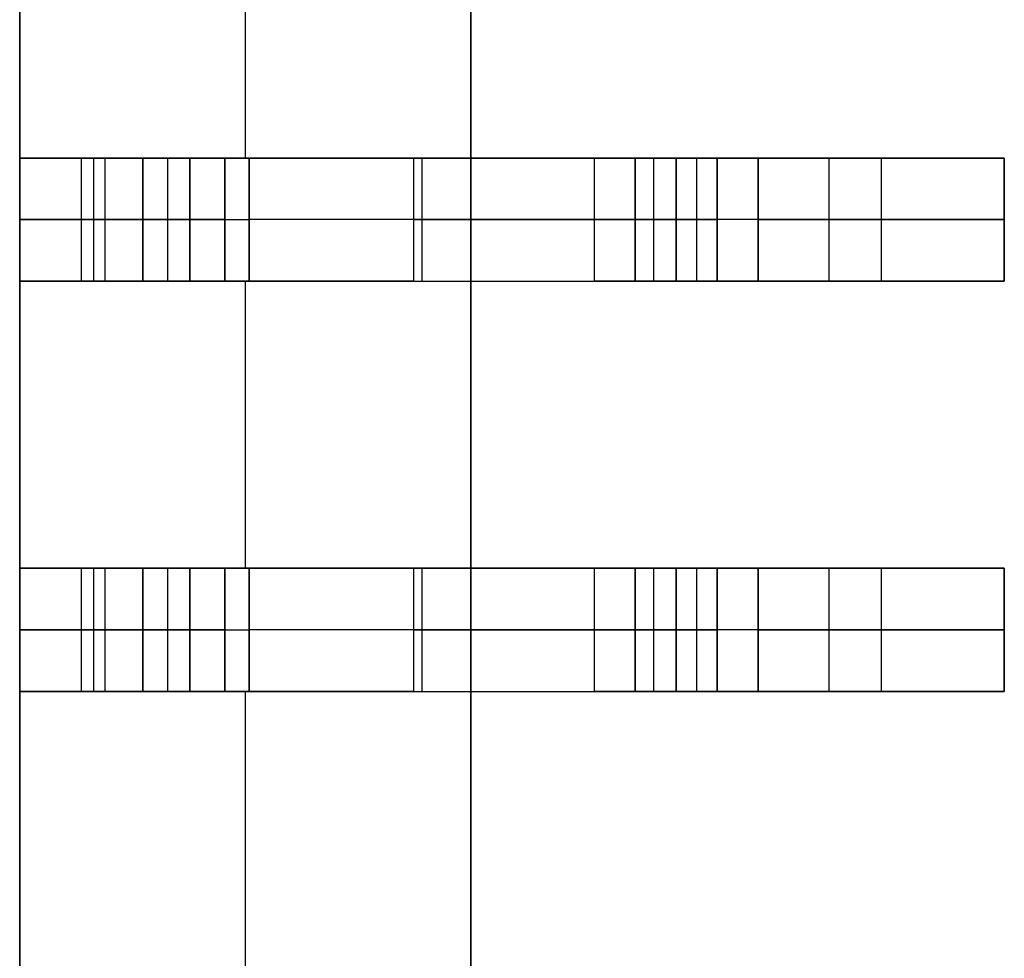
# Model space of a CAD drawing. Extents: x -64 to 57, y 4 to 161.
# Tile 288 of 342: x 12.72 to 13.92, y 147.19 to 148.34. Entities that reach past the tile are written whole.
import ezdxf

# ---------------------------------------------------------------- set-up
doc = ezdxf.new("R2010")
doc.units = 0
doc.layers.add('DEFAULT', color=7, linetype='CONTINUOUS')

msp = doc.modelspace()

# ---------------------------------------------------------------- linework, layer by layer
at = {"layer": 'DEFAULT', "color": 254}
for p, q in [((13.271, 128.8919, 41.6166), (13.271, 150.7919, 41.6166)), ((13.271, 128.8919, 41.6166), (13.271, 150.7919, 41.6166)), ((13.271, 129.9569, 41.1166), (13.271, 149.7269, 41.1166)), ((13.271, 149.7269, 41.1166), (13.271, 129.9569, 41.1166)), ((12.721, 149.5169, 37.6366), (12.721, 130.1669, 37.6366)), ((12.721, 149.5169, 39.3766), (12.721, 130.1669, 39.3766)), ((12.721, 130.1669, 37.6366), (12.721, 149.5169, 37.6366)), ((12.721, 148.1669, 41.1166), (12.721, 148.5169, 41.1166)), ((12.721, 148.5169, 41.1166), (12.721, 148.1669, 41.1166)), ((12.996, 148.5169, 41.1166), (12.996, 148.1669, 41.1166)), ((12.721, 148.1669, 40.7397), (12.721, 148.0169, 40.7397)), ((12.721, 148.1669, 38.0166), (12.721, 148.0169, 38.0166)), ((12.9284, 148.1669, 38.0166), (12.721, 148.1669, 38.0166)), ((12.721, 148.0169, 38.5166), (12.721, 148.1669, 38.5166)), ((12.721, 148.1669, 38.5166), (12.871, 148.1669, 38.5166)), ((12.721, 148.0169, 39.3866), (12.721, 148.1669, 39.3866)), ((12.721, 148.1669, 39.3866), (12.901, 148.1669, 39.3866)), ((12.721, 148.1669, 38.5166), (12.721, 148.1669, 38.0166)), ((12.871, 148.1669, 38.5166), (12.721, 148.1669, 38.5166)), ((12.721, 148.1669, 39.3866), (12.901, 148.1669, 39.3866)), ((12.721, 148.1669, 40.0666), (12.721, 148.1669, 39.3866)), ((12.721, 148.1669, 41.1166), (12.721, 148.1669, 40.7397)), ((13.201, 148.1669, 41.1166), (12.721, 148.1669, 41.1166)), ((12.721, 148.1669, 38.0166), (12.9284, 148.1669, 38.0166)), ((12.721, 148.0169, 40.0666), (12.721, 148.1669, 40.0666)), ((12.721, 148.1669, 39.3866), (12.721, 148.1669, 40.0666)), ((12.721, 148.0169, 39.3866), (12.721, 148.1669, 39.3866)), ((12.721, 148.1669, 40.0666), (12.721, 148.0169, 40.0666)), ((12.721, 148.1669, 38.0166), (12.721, 148.1669, 38.5166)), ((12.721, 148.0169, 38.0166), (12.721, 148.1669, 38.0166)), ((12.721, 148.1669, 38.5166), (12.721, 148.0169, 38.5166)), ((12.721, 148.1669, 40.7397), (12.721, 148.1669, 41.1166)), ((12.721, 148.0169, 40.7397), (12.721, 148.1669, 40.7397)), ((12.721, 148.1669, 41.1166), (13.201, 148.1669, 41.1166)), ((12.796, 148.1669, 38.5166), (12.796, 148.0169, 38.5166)), ((12.811, 148.1669, 39.3866), (12.811, 148.0169, 39.3866)), ((12.8247, 148.1669, 38.0166), (12.8247, 148.0169, 38.0166)), ((12.871, 148.0169, 38.5166), (12.871, 148.1669, 38.5166)), ((12.871, 148.1669, 38.5166), (12.871, 148.0169, 38.5166)), ((12.901, 148.1669, 39.3866), (12.901, 148.0169, 39.3866)), ((12.901, 148.1669, 39.3866), (12.901, 148.0169, 39.3866)), ((12.9284, 148.1669, 38.0166), (12.9284, 148.0169, 38.0166)), ((12.9284, 148.0169, 38.0166), (12.9284, 148.1669, 38.0166)), ((12.9284, 148.1669, 38.0166), (13.0005, 148.1669, 37.9858)), ((12.971, 148.0169, 39.3166), (12.971, 148.1669, 39.3166)), ((12.971, 148.0169, 39.3166), (12.971, 148.1669, 39.3166)), ((12.971, 148.1669, 39.3166), (12.971, 148.1669, 38.6166)), ((12.971, 148.1669, 38.6166), (12.971, 148.0169, 38.6166)), ((12.971, 148.1669, 38.9666), (12.971, 148.0169, 38.9666)), ((12.971, 148.1669, 38.6166), (12.971, 148.0169, 38.6166)), ((12.971, 148.0169, 40.3166), (12.971, 148.1669, 40.3166)), ((12.971, 148.1669, 40.3366), (12.971, 148.0169, 40.3366)), ((12.971, 148.1669, 40.3166), (12.971, 148.1669, 40.3366)), ((12.971, 148.0169, 40.3266), (12.971, 148.1669, 40.3266)), ((12.971, 148.0169, 40.3366), (12.971, 148.1669, 40.3366)), ((12.971, 148.1669, 39.3166), (12.971, 148.1669, 38.6166)), ((12.971, 148.1669, 40.3366), (12.971, 148.1669, 40.3166)), ((12.971, 148.1669, 39.3166), (13.471, 148.1669, 39.3166)), ((12.971, 148.1669, 40.3166), (12.971, 148.0169, 40.3166)), ((13.0005, 148.0169, 37.9858), (13.0005, 148.1669, 37.9858)), ((13.0005, 148.1669, 37.9858), (13.0005, 148.0169, 37.9858)), ((13.4215, 148.1669, 37.5473), (13.0005, 148.1669, 37.9858)), ((13.0005, 148.1669, 37.9858), (13.4215, 148.1669, 37.5473)), ((13.201, 148.1669, 41.1166), (13.201, 148.0169, 41.1166)), ((13.201, 148.1669, 41.1166), (13.201, 148.0169, 41.1166)), ((13.211, 148.1669, 37.7666), (13.211, 148.0169, 37.7666)), ((13.321, 148.1669, 37.652), (13.321, 148.1669, 41.0057)), ((13.4215, 148.0169, 37.5473), (13.4215, 148.1669, 37.5473)), ((13.4215, 148.0169, 37.5473), (13.4215, 148.1669, 37.5473)), ((13.4215, 148.1669, 37.5473), (13.4936, 148.1669, 37.5166)), ((13.471, 148.0169, 39.2966), (13.471, 148.1669, 39.2966)), ((13.471, 148.1669, 39.2966), (13.471, 148.0169, 39.2966)), ((13.471, 148.1669, 39.3966), (13.471, 148.1669, 39.2966)), ((13.471, 148.0169, 39.3966), (13.471, 148.1669, 39.3966)), ((13.471, 148.1669, 39.3466), (13.471, 148.0169, 39.3466)), ((13.471, 148.1669, 39.3966), (13.471, 148.0169, 39.3966)), ((13.471, 148.0169, 39.8466), (13.471, 148.1669, 39.8466)), ((13.471, 148.1669, 39.8466), (13.471, 148.0169, 39.8466)), ((13.471, 148.1669, 39.9466), (13.471, 148.1669, 39.8466)), ((13.471, 148.0169, 39.9466), (13.471, 148.1669, 39.9466)), ((13.471, 148.1669, 39.8966), (13.471, 148.0169, 39.8966)), ((13.471, 148.1669, 39.9466), (13.471, 148.0169, 39.9466)), ((13.471, 148.1669, 39.8466), (13.471, 148.1669, 39.9466)), ((13.471, 148.1669, 39.2966), (13.471, 148.1669, 39.3966)), ((13.4936, 148.1669, 37.5166), (13.4936, 148.0169, 37.5166)), ((13.4936, 148.1669, 37.5166), (13.4936, 148.0169, 37.5166)), ((13.921, 148.1669, 37.5166), (13.4936, 148.1669, 37.5166)), ((13.4936, 148.1669, 37.5166), (13.921, 148.1669, 37.5166)), ((13.521, 148.0169, 39.2466), (13.521, 148.1669, 39.2466)), ((13.521, 148.1669, 39.2466), (13.571, 148.1669, 39.2466)), ((13.521, 148.1669, 39.2466), (13.521, 148.0169, 39.2466)), ((13.521, 148.0169, 39.4466), (13.521, 148.1669, 39.4466)), ((13.521, 148.1669, 39.4466), (13.521, 148.0169, 39.4466)), ((13.521, 148.1669, 39.7966), (13.521, 148.1669, 39.4466)), ((13.521, 148.0169, 39.7966), (13.521, 148.1669, 39.7966)), ((13.521, 148.1669, 39.6216), (13.521, 148.0169, 39.6216)), ((13.521, 148.1669, 39.7966), (13.521, 148.0169, 39.7966)), ((13.521, 148.0169, 39.9966), (13.521, 148.1669, 39.9966)), ((13.521, 148.1669, 39.9966), (13.521, 148.0169, 39.9966)), ((13.571, 148.1669, 39.9966), (13.521, 148.1669, 39.9966)), ((13.521, 148.0169, 40.3466), (13.521, 148.1669, 40.3466)), ((13.521, 148.1669, 40.3466), (13.521, 148.0169, 40.3466)), ((13.521, 148.1669, 40.4766), (13.521, 148.1669, 40.3466)), ((13.521, 148.0169, 40.4766), (13.521, 148.1669, 40.4766)), ((13.521, 148.1669, 40.4116), (13.521, 148.0169, 40.4116)), ((13.521, 148.1669, 40.3466), (13.521, 148.1669, 40.4766)), ((13.521, 148.1669, 39.9966), (13.571, 148.1669, 39.9966)), ((13.521, 148.1669, 39.4466), (13.521, 148.1669, 39.7966)), ((13.571, 148.1669, 39.2466), (13.521, 148.1669, 39.2466)), ((13.521, 148.0169, 40.4766), (13.521, 148.1669, 40.4766)), ((13.546, 148.1669, 39.2466), (13.546, 148.0169, 39.2466)), ((13.546, 148.1669, 39.9966), (13.546, 148.0169, 39.9966)), ((13.571, 148.0169, 37.8666), (13.571, 148.1669, 37.8666)), ((13.571, 148.1669, 37.8666), (13.571, 148.0169, 37.8666)), ((13.571, 148.1669, 39.2466), (13.571, 148.1669, 37.8666)), ((13.571, 148.0169, 39.2466), (13.571, 148.1669, 39.2466)), ((13.571, 148.1669, 38.5566), (13.571, 148.0169, 38.5566)), ((13.571, 148.1669, 39.2466), (13.571, 148.0169, 39.2466)), ((13.571, 148.0169, 39.9966), (13.571, 148.1669, 39.9966)), ((13.571, 148.0169, 40.2966), (13.571, 148.1669, 40.2966)), ((13.571, 148.1669, 39.9966), (13.571, 148.0169, 39.9966)), ((13.571, 148.1669, 40.2966), (13.571, 148.1669, 39.9966)), ((13.571, 148.1669, 40.1466), (13.571, 148.0169, 40.1466)), ((13.571, 148.1669, 40.2966), (13.571, 148.0169, 40.2966)), ((13.571, 148.1669, 39.9966), (13.571, 148.1669, 40.2966)), ((13.571, 148.1669, 37.8666), (13.571, 148.1669, 39.2466)), ((13.621, 148.0169, 37.8166), (13.621, 148.1669, 37.8166)), ((13.621, 148.1669, 37.8166), (13.921, 148.1669, 37.8166)), ((13.621, 148.1669, 37.8166), (13.621, 148.0169, 37.8166)), ((13.921, 148.1669, 37.8166), (13.621, 148.1669, 37.8166)), ((13.7073, 148.1669, 37.5166), (13.7073, 148.0169, 37.5166)), ((13.771, 148.1669, 37.8166), (13.771, 148.0169, 37.8166)), ((13.921, 148.0169, 37.5166), (13.921, 148.1669, 37.5166)), ((13.921, 148.0169, 37.8166), (13.921, 148.1669, 37.8166)), ((13.921, 148.1669, 37.5166), (13.921, 148.0169, 37.5166)), ((13.921, 148.1669, 37.8166), (13.921, 148.1669, 37.5166)), ((13.921, 148.1669, 37.6666), (13.921, 148.0169, 37.6666)), ((13.921, 148.1669, 37.8166), (13.921, 148.0169, 37.8166)), ((13.921, 148.1669, 37.5166), (13.921, 148.1669, 37.8166)), ((12.9284, 148.0919, 38.0166), (12.721, 148.0919, 38.0166)), ((12.721, 148.0919, 38.5166), (12.871, 148.0919, 38.5166)), ((12.721, 148.0919, 39.3866), (12.901, 148.0919, 39.3866)), ((12.971, 148.0919, 39.3166), (12.971, 148.0919, 38.6166)), ((12.971, 148.0919, 40.3166), (12.971, 148.0919, 40.3366)), ((13.4215, 148.0919, 37.5473), (13.0005, 148.0919, 37.9858)), ((13.471, 148.0919, 39.2966), (13.471, 148.0919, 39.3966)), ((13.471, 148.0919, 39.8466), (13.471, 148.0919, 39.9466)), ((13.921, 148.0919, 37.5166), (13.4936, 148.0919, 37.5166)), ((13.521, 148.0919, 39.2466), (13.571, 148.0919, 39.2466)), ((13.521, 148.0919, 39.7966), (13.521, 148.0919, 39.4466)), ((13.571, 148.0919, 39.9966), (13.521, 148.0919, 39.9966)), ((13.521, 148.0919, 40.4766), (13.521, 148.0919, 40.3466)), ((13.571, 148.0919, 39.2466), (13.571, 148.0919, 37.8666)), ((13.571, 148.0919, 39.9966), (13.571, 148.0919, 40.2966)), ((13.621, 148.0919, 37.8166), (13.921, 148.0919, 37.8166)), ((13.921, 148.0919, 37.5166), (13.921, 148.0919, 37.8166)), ((12.871, 148.0169, 38.5166), (12.721, 148.0169, 38.5166)), ((12.721, 148.0169, 38.5166), (12.721, 148.0169, 38.0166)), ((12.721, 148.0169, 38.0166), (12.9284, 148.0169, 38.0166)), ((13.201, 148.0169, 41.1166), (12.721, 148.0169, 41.1166)), ((12.721, 148.0169, 41.1166), (12.721, 148.0169, 40.7397)), ((12.721, 148.0169, 40.0666), (12.721, 148.0169, 39.3866)), ((12.721, 148.0169, 39.3866), (12.901, 148.0169, 39.3866)), ((12.721, 148.0169, 38.0166), (12.9284, 148.0169, 38.0166)), ((12.871, 148.0169, 38.5166), (12.721, 148.0169, 38.5166)), ((12.901, 148.0169, 39.3866), (12.721, 148.0169, 39.3866)), ((12.721, 148.0169, 40.0666), (12.721, 148.0169, 39.3866)), ((12.721, 148.0169, 38.5166), (12.721, 148.0169, 38.0166)), ((12.721, 148.0169, 41.1166), (12.721, 148.0169, 40.7397)), ((12.721, 147.6669, 41.1166), (12.721, 148.0169, 41.1166)), ((12.721, 148.0169, 41.1166), (12.721, 147.6669, 41.1166)), ((13.201, 148.0169, 41.1166), (12.721, 148.0169, 41.1166)), ((12.9284, 148.0169, 38.0166), (13.0005, 148.0169, 37.9858)), ((12.971, 148.0169, 38.6166), (12.971, 148.0169, 39.3166)), ((12.971, 148.0169, 40.3366), (12.971, 148.0169, 40.3166)), ((12.971, 148.0169, 40.3366), (12.971, 148.0169, 40.3166)), ((12.971, 148.0169, 39.3166), (12.971, 148.0169, 38.6166)), ((12.971, 148.0169, 39.3166), (13.471, 148.0169, 39.3166)), ((12.996, 148.0169, 41.1166), (12.996, 147.6669, 41.1166)), ((13.0005, 148.0169, 37.9858), (13.4215, 148.0169, 37.5473)), ((13.0005, 148.0169, 37.9858), (13.4215, 148.0169, 37.5473)), ((13.321, 148.0169, 37.652), (13.321, 148.0169, 41.0057)), ((13.4215, 148.0169, 37.5473), (13.4936, 148.0169, 37.5166)), ((13.471, 148.0169, 39.2966), (13.471, 148.0169, 39.3966)), ((13.471, 148.0169, 39.8466), (13.471, 148.0169, 39.9466)), ((13.471, 148.0169, 39.2966), (13.471, 148.0169, 39.3966)), ((13.471, 148.0169, 39.8466), (13.471, 148.0169, 39.9466)), ((13.4936, 148.0169, 37.5166), (13.921, 148.0169, 37.5166)), ((13.4936, 148.0169, 37.5166), (13.921, 148.0169, 37.5166)), ((13.571, 148.0169, 39.2466), (13.521, 148.0169, 39.2466)), ((13.521, 148.0169, 39.4466), (13.521, 148.0169, 39.7966)), ((13.521, 148.0169, 39.9966), (13.571, 148.0169, 39.9966)), ((13.571, 148.0169, 39.2466), (13.521, 148.0169, 39.2466)), ((13.521, 148.0169, 39.4466), (13.521, 148.0169, 39.7966)), ((13.521, 148.0169, 39.9966), (13.571, 148.0169, 39.9966)), ((13.521, 148.0169, 40.3466), (13.521, 148.0169, 40.4766)), ((13.521, 148.0169, 40.3466), (13.521, 148.0169, 40.4766)), ((13.571, 148.0169, 37.8666), (13.571, 148.0169, 39.2466)), ((13.571, 148.0169, 39.9966), (13.571, 148.0169, 40.2966)), ((13.571, 148.0169, 37.8666), (13.571, 148.0169, 39.2466)), ((13.571, 148.0169, 39.9966), (13.571, 148.0169, 40.2966)), ((13.921, 148.0169, 37.8166), (13.621, 148.0169, 37.8166)), ((13.921, 148.0169, 37.8166), (13.621, 148.0169, 37.8166)), ((13.921, 148.0169, 37.5166), (13.921, 148.0169, 37.8166)), ((13.921, 148.0169, 37.5166), (13.921, 148.0169, 37.8166)), ((12.721, 147.6669, 40.7397), (12.721, 147.5169, 40.7397)), ((12.721, 147.6669, 38.0166), (12.721, 147.5169, 38.0166)), ((12.9284, 147.6669, 38.0166), (12.721, 147.6669, 38.0166)), ((12.721, 147.5169, 38.5166), (12.721, 147.6669, 38.5166)), ((12.721, 147.6669, 38.5166), (12.871, 147.6669, 38.5166)), ((12.721, 147.5169, 39.3866), (12.721, 147.6669, 39.3866)), ((12.721, 147.6669, 39.3866), (12.901, 147.6669, 39.3866)), ((12.721, 147.6669, 38.5166), (12.721, 147.6669, 38.0166)), ((12.871, 147.6669, 38.5166), (12.721, 147.6669, 38.5166)), ((12.721, 147.6669, 39.3866), (12.901, 147.6669, 39.3866)), ((12.721, 147.6669, 40.0666), (12.721, 147.6669, 39.3866)), ((12.721, 147.6669, 41.1166), (12.721, 147.6669, 40.7397)), ((13.201, 147.6669, 41.1166), (12.721, 147.6669, 41.1166)), ((12.721, 147.6669, 38.0166), (12.9284, 147.6669, 38.0166)), ((12.721, 147.5169, 40.0666), (12.721, 147.6669, 40.0666)), ((12.721, 147.6669, 39.3866), (12.721, 147.6669, 40.0666)), ((12.721, 147.5169, 39.3866), (12.721, 147.6669, 39.3866)), ((12.721, 147.6669, 40.0666), (12.721, 147.5169, 40.0666)), ((12.721, 147.6669, 38.0166), (12.721, 147.6669, 38.5166)), ((12.721, 147.5169, 38.0166), (12.721, 147.6669, 38.0166)), ((12.721, 147.6669, 38.5166), (12.721, 147.5169, 38.5166)), ((12.721, 147.6669, 40.7397), (12.721, 147.6669, 41.1166)), ((12.721, 147.5169, 40.7397), (12.721, 147.6669, 40.7397)), ((12.721, 147.6669, 41.1166), (13.201, 147.6669, 41.1166)), ((12.796, 147.6669, 38.5166), (12.796, 147.5169, 38.5166)), ((12.811, 147.6669, 39.3866), (12.811, 147.5169, 39.3866)), ((12.8247, 147.6669, 38.0166), (12.8247, 147.5169, 38.0166)), ((12.871, 147.5169, 38.5166), (12.871, 147.6669, 38.5166)), ((12.871, 147.6669, 38.5166), (12.871, 147.5169, 38.5166)), ((12.901, 147.6669, 39.3866), (12.901, 147.5169, 39.3866)), ((12.901, 147.6669, 39.3866), (12.901, 147.5169, 39.3866)), ((12.9284, 147.6669, 38.0166), (12.9284, 147.5169, 38.0166)), ((12.9284, 147.5169, 38.0166), (12.9284, 147.6669, 38.0166)), ((12.9284, 147.6669, 38.0166), (13.0005, 147.6669, 37.9858)), ((12.971, 147.5169, 39.3166), (12.971, 147.6669, 39.3166)), ((12.971, 147.5169, 39.3166), (12.971, 147.6669, 39.3166)), ((12.971, 147.6669, 39.3166), (12.971, 147.6669, 38.6166)), ((12.971, 147.6669, 38.6166), (12.971, 147.5169, 38.6166)), ((12.971, 147.6669, 38.9666), (12.971, 147.5169, 38.9666)), ((12.971, 147.6669, 38.6166), (12.971, 147.5169, 38.6166)), ((12.971, 147.5169, 40.3166), (12.971, 147.6669, 40.3166)), ((12.971, 147.6669, 40.3366), (12.971, 147.5169, 40.3366)), ((12.971, 147.6669, 40.3166), (12.971, 147.6669, 40.3366)), ((12.971, 147.5169, 40.3266), (12.971, 147.6669, 40.3266)), ((12.971, 147.5169, 40.3366), (12.971, 147.6669, 40.3366)), ((12.971, 147.6669, 39.3166), (12.971, 147.6669, 38.6166)), ((12.971, 147.6669, 40.3366), (12.971, 147.6669, 40.3166)), ((12.971, 147.6669, 39.3166), (13.471, 147.6669, 39.3166)), ((12.971, 147.6669, 40.3166), (12.971, 147.5169, 40.3166)), ((13.0005, 147.5169, 37.9858), (13.0005, 147.6669, 37.9858)), ((13.0005, 147.6669, 37.9858), (13.0005, 147.5169, 37.9858)), ((13.4215, 147.6669, 37.5473), (13.0005, 147.6669, 37.9858)), ((13.0005, 147.6669, 37.9858), (13.4215, 147.6669, 37.5473)), ((13.201, 147.6669, 41.1166), (13.201, 147.5169, 41.1166)), ((13.201, 147.6669, 41.1166), (13.201, 147.5169, 41.1166)), ((13.211, 147.6669, 37.7666), (13.211, 147.5169, 37.7666)), ((13.321, 147.6669, 37.652), (13.321, 147.6669, 41.0057)), ((13.4215, 147.5169, 37.5473), (13.4215, 147.6669, 37.5473)), ((13.4215, 147.5169, 37.5473), (13.4215, 147.6669, 37.5473)), ((13.4215, 147.6669, 37.5473), (13.4936, 147.6669, 37.5166)), ((13.471, 147.5169, 39.2966), (13.471, 147.6669, 39.2966)), ((13.471, 147.6669, 39.2966), (13.471, 147.5169, 39.2966)), ((13.471, 147.6669, 39.3966), (13.471, 147.6669, 39.2966)), ((13.471, 147.5169, 39.3966), (13.471, 147.6669, 39.3966)), ((13.471, 147.6669, 39.3466), (13.471, 147.5169, 39.3466)), ((13.471, 147.6669, 39.3966), (13.471, 147.5169, 39.3966)), ((13.471, 147.5169, 39.8466), (13.471, 147.6669, 39.8466)), ((13.471, 147.6669, 39.8466), (13.471, 147.5169, 39.8466)), ((13.471, 147.6669, 39.9466), (13.471, 147.6669, 39.8466)), ((13.471, 147.5169, 39.9466), (13.471, 147.6669, 39.9466)), ((13.471, 147.6669, 39.8966), (13.471, 147.5169, 39.8966)), ((13.471, 147.6669, 39.9466), (13.471, 147.5169, 39.9466)), ((13.471, 147.6669, 39.8466), (13.471, 147.6669, 39.9466)), ((13.471, 147.6669, 39.2966), (13.471, 147.6669, 39.3966)), ((13.4936, 147.6669, 37.5166), (13.4936, 147.5169, 37.5166)), ((13.4936, 147.6669, 37.5166), (13.4936, 147.5169, 37.5166)), ((13.921, 147.6669, 37.5166), (13.4936, 147.6669, 37.5166)), ((13.4936, 147.6669, 37.5166), (13.921, 147.6669, 37.5166)), ((13.521, 147.5169, 39.2466), (13.521, 147.6669, 39.2466)), ((13.521, 147.6669, 39.2466), (13.571, 147.6669, 39.2466)), ((13.521, 147.6669, 39.2466), (13.521, 147.5169, 39.2466)), ((13.521, 147.5169, 39.4466), (13.521, 147.6669, 39.4466)), ((13.521, 147.6669, 39.4466), (13.521, 147.5169, 39.4466)), ((13.521, 147.6669, 39.7966), (13.521, 147.6669, 39.4466)), ((13.521, 147.5169, 39.7966), (13.521, 147.6669, 39.7966)), ((13.521, 147.6669, 39.6216), (13.521, 147.5169, 39.6216)), ((13.521, 147.6669, 39.7966), (13.521, 147.5169, 39.7966)), ((13.521, 147.5169, 39.9966), (13.521, 147.6669, 39.9966)), ((13.521, 147.6669, 39.9966), (13.521, 147.5169, 39.9966)), ((13.571, 147.6669, 39.9966), (13.521, 147.6669, 39.9966)), ((13.521, 147.5169, 40.3466), (13.521, 147.6669, 40.3466)), ((13.521, 147.6669, 40.3466), (13.521, 147.5169, 40.3466)), ((13.521, 147.6669, 40.4766), (13.521, 147.6669, 40.3466)), ((13.521, 147.5169, 40.4766), (13.521, 147.6669, 40.4766)), ((13.521, 147.6669, 40.4116), (13.521, 147.5169, 40.4116)), ((13.521, 147.6669, 40.3466), (13.521, 147.6669, 40.4766)), ((13.521, 147.6669, 39.9966), (13.571, 147.6669, 39.9966)), ((13.521, 147.6669, 39.4466), (13.521, 147.6669, 39.7966)), ((13.571, 147.6669, 39.2466), (13.521, 147.6669, 39.2466)), ((13.521, 147.5169, 40.4766), (13.521, 147.6669, 40.4766)), ((13.546, 147.6669, 39.2466), (13.546, 147.5169, 39.2466)), ((13.546, 147.6669, 39.9966), (13.546, 147.5169, 39.9966)), ((13.571, 147.5169, 37.8666), (13.571, 147.6669, 37.8666)), ((13.571, 147.6669, 37.8666), (13.571, 147.5169, 37.8666)), ((13.571, 147.6669, 39.2466), (13.571, 147.6669, 37.8666)), ((13.571, 147.5169, 39.2466), (13.571, 147.6669, 39.2466)), ((13.571, 147.6669, 38.5566), (13.571, 147.5169, 38.5566)), ((13.571, 147.6669, 39.2466), (13.571, 147.5169, 39.2466)), ((13.571, 147.5169, 39.9966), (13.571, 147.6669, 39.9966)), ((13.571, 147.5169, 40.2966), (13.571, 147.6669, 40.2966)), ((13.571, 147.6669, 39.9966), (13.571, 147.5169, 39.9966)), ((13.571, 147.6669, 40.2966), (13.571, 147.6669, 39.9966)), ((13.571, 147.6669, 40.1466), (13.571, 147.5169, 40.1466)), ((13.571, 147.6669, 40.2966), (13.571, 147.5169, 40.2966)), ((13.571, 147.6669, 39.9966), (13.571, 147.6669, 40.2966)), ((13.571, 147.6669, 37.8666), (13.571, 147.6669, 39.2466)), ((13.621, 147.5169, 37.8166), (13.621, 147.6669, 37.8166)), ((13.621, 147.6669, 37.8166), (13.921, 147.6669, 37.8166)), ((13.621, 147.6669, 37.8166), (13.621, 147.5169, 37.8166)), ((13.921, 147.6669, 37.8166), (13.621, 147.6669, 37.8166)), ((13.7073, 147.6669, 37.5166), (13.7073, 147.5169, 37.5166)), ((13.771, 147.6669, 37.8166), (13.771, 147.5169, 37.8166)), ((13.921, 147.5169, 37.5166), (13.921, 147.6669, 37.5166)), ((13.921, 147.5169, 37.8166), (13.921, 147.6669, 37.8166)), ((13.921, 147.6669, 37.5166), (13.921, 147.5169, 37.5166)), ((13.921, 147.6669, 37.8166), (13.921, 147.6669, 37.5166)), ((13.921, 147.6669, 37.6666), (13.921, 147.5169, 37.6666)), ((13.921, 147.6669, 37.8166), (13.921, 147.5169, 37.8166)), ((13.921, 147.6669, 37.5166), (13.921, 147.6669, 37.8166)), ((12.9284, 147.5919, 38.0166), (12.721, 147.5919, 38.0166)), ((12.721, 147.5919, 38.5166), (12.871, 147.5919, 38.5166)), ((12.721, 147.5919, 39.3866), (12.901, 147.5919, 39.3866)), ((12.971, 147.5919, 39.3166), (12.971, 147.5919, 38.6166)), ((12.971, 147.5919, 40.3166), (12.971, 147.5919, 40.3366)), ((13.4215, 147.5919, 37.5473), (13.0005, 147.5919, 37.9858)), ((13.471, 147.5919, 39.2966), (13.471, 147.5919, 39.3966)), ((13.471, 147.5919, 39.8466), (13.471, 147.5919, 39.9466)), ((13.921, 147.5919, 37.5166), (13.4936, 147.5919, 37.5166)), ((13.521, 147.5919, 39.2466), (13.571, 147.5919, 39.2466)), ((13.521, 147.5919, 39.7966), (13.521, 147.5919, 39.4466)), ((13.571, 147.5919, 39.9966), (13.521, 147.5919, 39.9966)), ((13.521, 147.5919, 40.4766), (13.521, 147.5919, 40.3466)), ((13.571, 147.5919, 39.2466), (13.571, 147.5919, 37.8666)), ((13.571, 147.5919, 39.9966), (13.571, 147.5919, 40.2966)), ((13.621, 147.5919, 37.8166), (13.921, 147.5919, 37.8166)), ((13.921, 147.5919, 37.5166), (13.921, 147.5919, 37.8166)), ((12.871, 147.5169, 38.5166), (12.721, 147.5169, 38.5166)), ((12.721, 147.5169, 38.5166), (12.721, 147.5169, 38.0166)), ((12.721, 147.5169, 38.0166), (12.9284, 147.5169, 38.0166)), ((13.201, 147.5169, 41.1166), (12.721, 147.5169, 41.1166)), ((12.721, 147.5169, 41.1166), (12.721, 147.5169, 40.7397)), ((12.721, 147.5169, 40.0666), (12.721, 147.5169, 39.3866)), ((12.721, 147.5169, 39.3866), (12.901, 147.5169, 39.3866)), ((12.721, 147.5169, 38.0166), (12.9284, 147.5169, 38.0166)), ((12.871, 147.5169, 38.5166), (12.721, 147.5169, 38.5166)), ((12.901, 147.5169, 39.3866), (12.721, 147.5169, 39.3866)), ((12.721, 147.5169, 40.0666), (12.721, 147.5169, 39.3866)), ((12.721, 147.5169, 38.5166), (12.721, 147.5169, 38.0166)), ((12.721, 147.5169, 41.1166), (12.721, 147.5169, 40.7397)), ((12.721, 147.1669, 41.1166), (12.721, 147.5169, 41.1166)), ((12.721, 147.5169, 41.1166), (12.721, 147.1669, 41.1166)), ((13.201, 147.5169, 41.1166), (12.721, 147.5169, 41.1166)), ((12.9284, 147.5169, 38.0166), (13.0005, 147.5169, 37.9858)), ((12.971, 147.5169, 38.6166), (12.971, 147.5169, 39.3166)), ((12.971, 147.5169, 40.3366), (12.971, 147.5169, 40.3166)), ((12.971, 147.5169, 40.3366), (12.971, 147.5169, 40.3166)), ((12.971, 147.5169, 39.3166), (12.971, 147.5169, 38.6166)), ((12.971, 147.5169, 39.3166), (13.471, 147.5169, 39.3166)), ((12.996, 147.5169, 41.1166), (12.996, 147.1669, 41.1166)), ((13.0005, 147.5169, 37.9858), (13.4215, 147.5169, 37.5473)), ((13.0005, 147.5169, 37.9858), (13.4215, 147.5169, 37.5473)), ((13.321, 147.5169, 37.652), (13.321, 147.5169, 41.0057)), ((13.4215, 147.5169, 37.5473), (13.4936, 147.5169, 37.5166)), ((13.471, 147.5169, 39.2966), (13.471, 147.5169, 39.3966)), ((13.471, 147.5169, 39.8466), (13.471, 147.5169, 39.9466)), ((13.471, 147.5169, 39.2966), (13.471, 147.5169, 39.3966)), ((13.471, 147.5169, 39.8466), (13.471, 147.5169, 39.9466)), ((13.4936, 147.5169, 37.5166), (13.921, 147.5169, 37.5166)), ((13.4936, 147.5169, 37.5166), (13.921, 147.5169, 37.5166)), ((13.571, 147.5169, 39.2466), (13.521, 147.5169, 39.2466)), ((13.521, 147.5169, 39.4466), (13.521, 147.5169, 39.7966)), ((13.521, 147.5169, 39.9966), (13.571, 147.5169, 39.9966)), ((13.571, 147.5169, 39.2466), (13.521, 147.5169, 39.2466)), ((13.521, 147.5169, 39.4466), (13.521, 147.5169, 39.7966)), ((13.521, 147.5169, 39.9966), (13.571, 147.5169, 39.9966)), ((13.521, 147.5169, 40.3466), (13.521, 147.5169, 40.4766)), ((13.521, 147.5169, 40.3466), (13.521, 147.5169, 40.4766)), ((13.571, 147.5169, 37.8666), (13.571, 147.5169, 39.2466)), ((13.571, 147.5169, 39.9966), (13.571, 147.5169, 40.2966)), ((13.571, 147.5169, 37.8666), (13.571, 147.5169, 39.2466)), ((13.571, 147.5169, 39.9966), (13.571, 147.5169, 40.2966)), ((13.921, 147.5169, 37.8166), (13.621, 147.5169, 37.8166)), ((13.921, 147.5169, 37.8166), (13.621, 147.5169, 37.8166)), ((13.921, 147.5169, 37.5166), (13.921, 147.5169, 37.8166)), ((13.921, 147.5169, 37.5166), (13.921, 147.5169, 37.8166))]:
    msp.add_line(p, q, dxfattribs=at)
at = {"layer": 'DEFAULT', "color": 254, "extrusion": (-1.19249e-08, 1, -9.86076e-32)}
for centre, radius, start, end in [((-12.521, 40.3366, 148.1669), 0.45, 116.3878, 180), ((-12.721, 40.3166, 148.1669), 0.25, 180, 270), ((-12.871, 38.6166, 148.1669), 0.1, 180, 270), ((-12.901, 39.3166, 148.1669), 0.07, 90, 180), ((-12.9284, 37.9166, 148.1669), 0.1, 90, 136.1691), ((-12.721, 40.4766, 148.1669), 0.8, 126.8699, 180), ((-13.4936, 37.6166, 148.1669), 0.1, 270, 316.1691), ((-13.521, 39.2966, 148.1669), 0.05, 270, 360), ((-13.521, 39.3966, 148.1669), 0.05, 360, 90), ((-13.521, 39.8466, 148.1669), 0.05, 270, 360), ((-13.521, 39.9466, 148.1669), 0.05, 360, 90), ((-13.571, 40.3466, 148.1669), 0.05, 270, 360), ((-13.621, 37.8666, 148.1669), 0.05, 270, 360), ((-12.521, 40.3366, 148.0169), 0.45, 116.3878, 180), ((-12.721, 40.3166, 148.0169), 0.25, 180, 270), ((-12.871, 38.6166, 148.0169), 0.1, 180, 270), ((-12.901, 39.3166, 148.0169), 0.07, 90, 180), ((-12.9284, 37.9166, 148.0169), 0.1, 90, 136.1691), ((-12.721, 40.4766, 148.0169), 0.8, 126.8699, 180), ((-13.4936, 37.6166, 148.0169), 0.1, 270, 316.1691), ((-13.521, 39.2966, 148.0169), 0.05, 270, 360), ((-13.521, 39.3966, 148.0169), 0.05, 360, 90), ((-13.521, 39.8466, 148.0169), 0.05, 270, 360), ((-13.521, 39.9466, 148.0169), 0.05, 360, 90), ((-13.571, 40.3466, 148.0169), 0.05, 270, 360), ((-13.621, 37.8666, 148.0169), 0.05, 270, 360), ((-12.9284, 37.9166, 147.6669), 0.1, 90, 136.1691), ((-13.4936, 37.6166, 147.6669), 0.1, 270, 316.1691), ((-13.571, 40.3466, 147.6669), 0.05, 270, 360), ((-13.621, 37.8666, 147.6669), 0.05, 270, 360), ((-12.521, 40.3366, 147.5169), 0.45, 116.3878, 180), ((-12.721, 40.3166, 147.5169), 0.25, 180, 270), ((-12.871, 38.6166, 147.5169), 0.1, 180, 270), ((-12.901, 39.3166, 147.5169), 0.07, 90, 180), ((-12.9284, 37.9166, 147.5169), 0.1, 90, 136.1691), ((-12.721, 40.4766, 147.5169), 0.8, 126.8699, 180), ((-13.4936, 37.6166, 147.5169), 0.1, 270, 316.1691), ((-13.521, 39.2966, 147.5169), 0.05, 270, 360), ((-13.521, 39.3966, 147.5169), 0.05, 360, 90), ((-13.521, 39.8466, 147.5169), 0.05, 270, 360), ((-13.521, 39.9466, 147.5169), 0.05, 360, 90), ((-13.571, 40.3466, 147.5169), 0.05, 270, 360), ((-13.621, 37.8666, 147.5169), 0.05, 270, 360)]:
    msp.add_arc(centre, radius, start, end, dxfattribs=at)
at = {"layer": 'DEFAULT', "color": 254, "extrusion": (-1.19249e-08, 1, 4.21601e-14)}
for centre in [(-12.721, 40.3166, 148.1669), (-12.721, 40.3166, 147.6669)]:
    msp.add_arc(centre, 0.25, 180, 270, dxfattribs=at)
at = {"layer": 'DEFAULT', "color": 254, "extrusion": (-1.19247e-08, 1, 6.7411e-14)}
msp.add_arc((-12.521, 40.3366, 148.1669), 0.45, 116.3878, 180, dxfattribs=at)
at = {"layer": 'DEFAULT', "color": 254, "extrusion": (-1.19248e-08, 1, -5.48777e-14)}
for centre in [(-12.871, 38.6166, 148.1669), (-12.871, 38.6166, 148.0169), (-12.871, 38.6166, 147.5169)]:
    msp.add_arc(centre, 0.1, 180, 270, dxfattribs=at)
at = {"layer": 'DEFAULT', "color": 254, "extrusion": (-1.19252e-08, 1, -2.68944e-13)}
for centre in [(-12.901, 39.3166, 148.1669), (-12.901, 39.3166, 148.0169), (-12.901, 39.3166, 147.5169)]:
    msp.add_arc(centre, 0.07, 90, 180, dxfattribs=at)
at = {"layer": 'DEFAULT', "color": 254, "extrusion": (-1.19244e-08, 1, 2.54548e-13)}
for centre in [(-12.721, 40.4766, 148.1669), (-12.721, 40.4766, 147.6669)]:
    msp.add_arc(centre, 0.8, 126.8699, 180, dxfattribs=at)
at = {"layer": 'DEFAULT', "color": 254, "extrusion": (-1.19246e-08, 1, -5.40067e-13)}
for centre in [(-13.521, 39.9466, 148.1669), (-13.521, 39.3966, 148.1669), (-13.521, 39.3966, 148.0169), (-13.521, 39.9466, 148.0169), (-13.521, 39.9466, 147.6669), (-13.521, 39.3966, 147.6669), (-13.521, 39.3966, 147.5169), (-13.521, 39.9466, 147.5169)]:
    msp.add_arc(centre, 0.05, 360, 90, dxfattribs=at)
at = {"layer": 'DEFAULT', "color": 254, "extrusion": (-1.19246e-08, 1, 5.39024e-13)}
for centre in [(-13.521, 39.8466, 148.1669), (-13.521, 39.2966, 148.1669), (-13.521, 39.2966, 148.0169), (-13.521, 39.8466, 148.0169), (-13.621, 37.8666, 148.0169), (-13.521, 39.8466, 147.6669), (-13.521, 39.2966, 147.6669), (-13.621, 37.8666, 147.6669), (-13.521, 39.2966, 147.5169), (-13.521, 39.8466, 147.5169), (-13.621, 37.8666, 147.5169)]:
    msp.add_arc(centre, 0.05, 270, 360, dxfattribs=at)
at = {"layer": 'DEFAULT', "color": 254, "extrusion": (-1.19237e-08, 1, 9.40968e-13)}
for centre in [(-13.571, 40.3466, 148.1669), (-13.571, 40.3466, 148.0169), (-13.571, 40.3466, 147.6669), (-13.571, 40.3466, 147.5169)]:
    msp.add_arc(centre, 0.05, 270, 360, dxfattribs=at)
at = {"layer": 'DEFAULT', "color": 254, "extrusion": (-1.1925e-08, 1, -4.31354e-13)}
msp.add_arc((-13.621, 37.8666, 148.1669), 0.05, 270, 360, dxfattribs=at)
at = {"layer": 'DEFAULT', "color": 254, "extrusion": (-1.19249e-08, 1, 0)}
for centre, radius, start, end in [((-12.521, 40.3366, 148.0919), 0.45, 116.3878, 180), ((-12.721, 40.3166, 148.0919), 0.25, 180, 270), ((-12.871, 38.6166, 148.0919), 0.1, 180, 270), ((-12.901, 39.3166, 148.0919), 0.07, 90, 180), ((-12.9284, 37.9166, 148.0919), 0.1, 90, 136.1691), ((-12.721, 40.4766, 148.0919), 0.8, 126.8699, 180), ((-13.4936, 37.6166, 148.0919), 0.1, 270, 316.1691), ((-13.521, 39.2966, 148.0919), 0.05, 270, 360), ((-13.521, 39.3966, 148.0919), 0.05, 360, 90), ((-13.521, 39.8466, 148.0919), 0.05, 270, 360), ((-13.521, 39.9466, 148.0919), 0.05, 360, 90), ((-13.571, 40.3466, 148.0919), 0.05, 270, 360), ((-13.621, 37.8666, 148.0919), 0.05, 270, 360), ((-12.521, 40.3366, 147.5919), 0.45, 116.3878, 180), ((-12.721, 40.3166, 147.5919), 0.25, 180, 270), ((-12.871, 38.6166, 147.5919), 0.1, 180, 270), ((-12.901, 39.3166, 147.5919), 0.07, 90, 180), ((-12.9284, 37.9166, 147.5919), 0.1, 90, 136.1691), ((-12.721, 40.4766, 147.5919), 0.8, 126.8699, 180), ((-13.4936, 37.6166, 147.5919), 0.1, 270, 316.1691), ((-13.521, 39.2966, 147.5919), 0.05, 270, 360), ((-13.521, 39.3966, 147.5919), 0.05, 360, 90), ((-13.521, 39.8466, 147.5919), 0.05, 270, 360), ((-13.521, 39.9466, 147.5919), 0.05, 360, 90), ((-13.571, 40.3466, 147.5919), 0.05, 270, 360), ((-13.621, 37.8666, 147.5919), 0.05, 270, 360)]:
    msp.add_arc(centre, radius, start, end, dxfattribs=at)
at = {"layer": 'DEFAULT', "color": 254, "extrusion": (-1.19249e-08, 1, 7.49279e-15)}
msp.add_arc((-12.521, 40.3366, 148.0169), 0.45, 116.3878, 180, dxfattribs=at)
at = {"layer": 'DEFAULT', "color": 254, "extrusion": (-1.19251e-08, 1, 1.22549e-13)}
for centre in [(-12.721, 40.3166, 148.0169), (-12.721, 40.3166, 147.5169)]:
    msp.add_arc(centre, 0.25, 180, 270, dxfattribs=at)
at = {"layer": 'DEFAULT', "color": 254, "extrusion": (-1.19243e-08, 1, 2.94268e-13)}
for centre in [(-12.721, 40.4766, 148.0169), (-12.721, 40.4766, 147.5169)]:
    msp.add_arc(centre, 0.8, 126.8699, 180, dxfattribs=at)
at = {"layer": 'DEFAULT', "color": 254, "extrusion": (-1.19249e-08, 1, 3.92603e-15)}
msp.add_arc((-12.521, 40.3366, 147.6669), 0.45, 116.3878, 180, dxfattribs=at)
at = {"layer": 'DEFAULT', "color": 254, "extrusion": (-1.19251e-08, 1, -1.54267e-13)}
msp.add_arc((-12.521, 40.3366, 147.6669), 0.45, 116.3878, 180, dxfattribs=at)
at = {"layer": 'DEFAULT', "color": 254, "extrusion": (-1.19249e-08, 1, -3.55271e-15)}
msp.add_arc((-12.721, 40.3166, 147.6669), 0.25, 180, 270, dxfattribs=at)
at = {"layer": 'DEFAULT', "color": 254, "extrusion": (-1.19249e-08, 1, -8.88178e-15)}
msp.add_arc((-12.871, 38.6166, 147.6669), 0.1, 180, 270, dxfattribs=at)
at = {"layer": 'DEFAULT', "color": 254, "extrusion": (-1.19255e-08, 1, 6.31283e-13)}
msp.add_arc((-12.871, 38.6166, 147.6669), 0.1, 180, 270, dxfattribs=at)
at = {"layer": 'DEFAULT', "color": 254, "extrusion": (-1.19249e-08, 1, 1.26883e-14)}
msp.add_arc((-12.901, 39.3166, 147.6669), 0.07, 90, 180, dxfattribs=at)
at = {"layer": 'DEFAULT', "color": 254, "extrusion": (-1.19245e-08, 1, 1.81587e-14)}
msp.add_arc((-12.901, 39.3166, 147.6669), 0.07, 90, 180, dxfattribs=at)
at = {"layer": 'DEFAULT', "color": 254, "extrusion": (-1.19249e-08, 1, 2.17604e-15)}
msp.add_arc((-12.721, 40.4766, 147.6669), 0.8, 126.8699, 180, dxfattribs=at)
at = {"layer": 'DEFAULT', "color": 254, "extrusion": (-1.19249e-08, 1, -3.55271e-14)}
msp.add_arc((-13.521, 39.2966, 147.6669), 0.05, 270, 360, dxfattribs=at)
at = {"layer": 'DEFAULT', "color": 254, "extrusion": (-1.19249e-08, 1, 1.77636e-14)}
for centre in [(-13.521, 39.3966, 147.6669), (-13.521, 39.9466, 147.6669)]:
    msp.add_arc(centre, 0.05, 360, 90, dxfattribs=at)
at = {"layer": 'DEFAULT', "color": 254, "extrusion": (-1.19249e-08, 1, -1.77636e-14)}
msp.add_arc((-13.521, 39.8466, 147.6669), 0.05, 270, 360, dxfattribs=at)
at = {"layer": 'DEFAULT', "color": 254, "extrusion": (-1.19246e-08, 1, 2.29171e-13)}
msp.add_arc((-12.521, 40.3366, 147.5169), 0.45, 116.3878, 180, dxfattribs=at)

doc.saveas('drawing.dxf')
